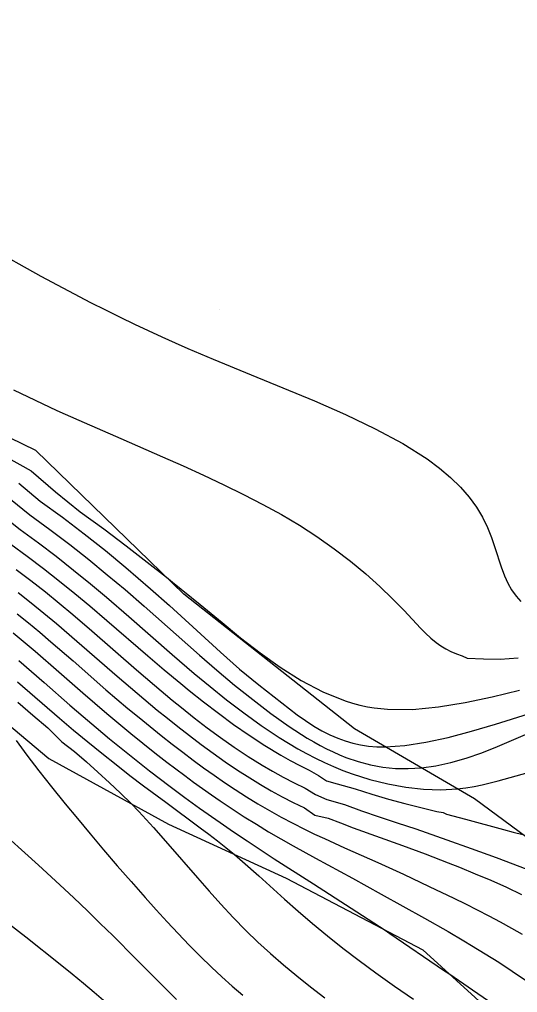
# Model space of a CAD drawing. Extents: x 2356077 to 2359823, y 225951 to 227822.
# Drawn here: x 2357492.03 to 2357516.72, y 226787.69 to 226835.92 of the extents above; entities that cross this region are included whole.
import ezdxf

# ---------------------------------------------------------------- set-up
doc = ezdxf.new("R2010")
doc.units = 0
for name, color, linetype in [('DTM Contours Major', 7, 'Continuous'), ('DTM Contours Minor', 7, 'Continuous'), ('PH Exist DTM Breakline', 7, 'Continuous'), ('PH Exist DTM Point', 7, 'Continuous')]:
    doc.layers.add(name, color=color, linetype=linetype)

msp = doc.modelspace()

# ---------------------------------------------------------------- linework, layer by layer
at = {"layer": 'DTM Contours Major'}
for points in [[(2357491.577, 226812.149), (2357492.542, 226811.361), (2357493.541, 226810.637), (2357494.517, 226809.896), (2357495.466, 226809.148), (2357496.383, 226808.4), (2357497.262, 226807.661), (2357498.212, 226806.841), (2357500.961, 226804.418), (2357501.818, 226803.674), (2357502.696, 226802.932), (2357503.59, 226802.207), (2357504.492, 226801.516), (2357505.395, 226800.875), (2357506.293, 226800.3), (2357506.614, 226800.113), (2357506.933, 226799.936), (2357507.252, 226799.771), (2357507.571, 226799.618), (2357507.89, 226799.476), (2357508.21, 226799.347), (2357508.813, 226799.139), (2357509.422, 226798.978), (2357510.04, 226798.864), (2357510.666, 226798.799), (2357511.303, 226798.786), (2357511.952, 226798.826), (2357512.674, 226798.931), (2357513.413, 226799.094), (2357514.169, 226799.311), (2357514.942, 226799.576), (2357515.733, 226799.883), (2357516.541, 226800.226), (2357517.109, 226800.481)], [(2357491.906, 226806.468), (2357492.473, 226806.009), (2357493.033, 226805.544), (2357493.587, 226805.074), (2357494.683, 226804.125), (2357496.317, 226802.7), (2357496.861, 226802.233), (2357497.407, 226801.772), (2357497.954, 226801.317), (2357498.503, 226800.868), (2357499.053, 226800.427), (2357499.604, 226799.993), (2357500.119, 226799.598), (2357500.634, 226799.21), (2357501.152, 226798.831), (2357501.672, 226798.461), (2357502.195, 226798.101), (2357502.722, 226797.751), (2357503.284, 226797.392), (2357503.851, 226797.045), (2357504.423, 226796.711), (2357504.998, 226796.389), (2357505.578, 226796.081), (2357506.162, 226795.785), (2357506.654, 226795.547), (2357507.149, 226795.317), (2357508.146, 226794.868), (2357509.786, 226794.136), (2357511.058, 226793.552), (2357512.333, 226792.953), (2357513.557, 226792.368), (2357514.141, 226792.083), (2357514.721, 226791.794), (2357515.296, 226791.499), (2357515.864, 226791.197), (2357516.424, 226790.886), (2357516.949, 226790.58)], [(2357491.857, 226800.177), (2357492.4, 226799.45), (2357492.988, 226798.684), (2357493.617, 226797.886), (2357494.294, 226797.05), (2357494.901, 226796.312), (2357495.539, 226795.548), (2357496.2, 226794.767), (2357496.878, 226793.976), (2357497.566, 226793.185), (2357498.26, 226792.4), (2357498.804, 226791.793), (2357499.348, 226791.196), (2357499.894, 226790.612), (2357500.441, 226790.041), (2357500.993, 226789.485), (2357501.549, 226788.947), (2357502.06, 226788.472), (2357502.578, 226788.01), (2357503.104, 226787.561)]]:
    msp.add_lwpolyline(points, dxfattribs=at)
at = {"layer": 'DTM Contours Minor'}
for points in [[(2357490.48, 226824.659), (2357493.091, 226823.197), (2357495.547, 226821.901), (2357496.295, 226821.523), (2357497.02, 226821.165), (2357497.724, 226820.825), (2357498.41, 226820.502), (2357499.083, 226820.192), (2357499.744, 226819.895), (2357500.375, 226819.618), (2357501.625, 226819.085), (2357503.513, 226818.306), (2357505.076, 226817.669), (2357506.65, 226817.014), (2357508.193, 226816.337), (2357509.666, 226815.634), (2357511.026, 226814.903), (2357512.235, 226814.14), (2357512.849, 226813.683), (2357513.399, 226813.215), (2357513.887, 226812.737), (2357514.313, 226812.25), (2357514.677, 226811.755), (2357514.981, 226811.254), (2357515.227, 226810.747), (2357515.429, 226810.241), (2357515.599, 226809.741), (2357515.906, 226808.785), (2357516.072, 226808.342), (2357516.237, 226807.981), (2357516.426, 226807.647), (2357516.643, 226807.341), (2357516.889, 226807.069)], [(2357491.74, 226817.568), (2357492.811, 226817.047), (2357493.887, 226816.546), (2357494.965, 226816.06), (2357497.047, 226815.147), (2357499.116, 226814.245), (2357500.141, 226813.79), (2357501.157, 226813.328), (2357502.153, 226812.86), (2357503.133, 226812.381), (2357504.09, 226811.887), (2357505.02, 226811.377), (2357505.916, 226810.848), (2357506.773, 226810.298), (2357507.636, 226809.69), (2357508.446, 226809.066), (2357509.199, 226808.437), (2357509.894, 226807.813), (2357510.526, 226807.206), (2357511.094, 226806.626), (2357511.908, 226805.756), (2357512.163, 226805.498), (2357512.418, 226805.26), (2357512.678, 226805.043), (2357512.914, 226804.873), (2357513.159, 226804.722), (2357513.416, 226804.589), (2357513.688, 226804.476), (2357513.976, 226804.383), (2357514.222, 226804.269), (2357515.029, 226804.223), (2357515.859, 226804.219), (2357516.757, 226804.281)], [(2357491.33, 226814.254), (2357492.606, 226813.557), (2357493.815, 226812.504), (2357495.041, 226811.521), (2357496.208, 226810.669), (2357497.32, 226809.83), (2357498.359, 226809.025), (2357499.31, 226808.273), (2357499.608, 226808.035), (2357500.988, 226806.918), (2357502.076, 226806.024), (2357502.993, 226805.279), (2357503.955, 226804.531), (2357504.958, 226803.813), (2357505.999, 226803.154), (2357507.072, 226802.587), (2357508.175, 226802.144), (2357508.538, 226802.031), (2357508.905, 226801.935), (2357509.276, 226801.857), (2357509.604, 226801.802), (2357509.936, 226801.76), (2357510.273, 226801.731), (2357511.507, 226801.724), (2357512.795, 226801.844), (2357514.12, 226802.062), (2357515.466, 226802.347), (2357516.819, 226802.67)], [(2357492.002, 226812.933), (2357493.057, 226812.05), (2357494.157, 226811.253), (2357495.236, 226810.431), (2357496.287, 226809.594), (2357497.306, 226808.751), (2357498.525, 226807.703), (2357499.459, 226806.873), (2357500.824, 226805.634), (2357501.993, 226804.567), (2357502.939, 226803.719), (2357503.892, 226802.949), (2357505.799, 226801.462), (2357506.613, 226800.892), (2357506.814, 226800.775), (2357507.014, 226800.665), (2357507.212, 226800.561), (2357507.41, 226800.465), (2357507.607, 226800.376), (2357507.804, 226800.293), (2357508.174, 226800.158), (2357508.55, 226800.049), (2357508.933, 226799.965), (2357509.328, 226799.907), (2357509.739, 226799.874), (2357510.169, 226799.867), (2357511.13, 226799.934), (2357512.172, 226800.095), (2357513.281, 226800.336), (2357514.439, 226800.639), (2357515.633, 226800.987), (2357517.264, 226801.498)], [(2357491.173, 226811.354), (2357492.059, 226810.645), (2357492.966, 226809.984), (2357493.852, 226809.311), (2357494.713, 226808.632), (2357495.544, 226807.954), (2357496.342, 226807.285), (2357497.455, 226806.325), (2357499.59, 226804.453), (2357500.687, 226803.511), (2357501.477, 226802.852), (2357502.297, 226802.193), (2357503.144, 226801.545), (2357504.016, 226800.919), (2357504.909, 226800.325), (2357505.821, 226799.776), (2357506.259, 226799.534), (2357506.702, 226799.305), (2357507.148, 226799.09), (2357507.6, 226798.888), (2357508.056, 226798.701), (2357508.518, 226798.529), (2357509.398, 226798.25), (2357510.287, 226798.029), (2357511.176, 226797.869), (2357512.054, 226797.773), (2357512.91, 226797.744), (2357513.734, 226797.785), (2357514.155, 226797.835), (2357514.565, 226797.903), (2357514.967, 226797.986), (2357515.363, 226798.079), (2357515.755, 226798.182), (2357517.245, 226798.599)], [(2357491.592, 226809.919), (2357492.417, 226809.317), (2357493.224, 226808.704), (2357494.01, 226808.086), (2357494.773, 226807.468), (2357495.51, 226806.855), (2357496.361, 226806.131), (2357498.392, 226804.377), (2357499.198, 226803.691), (2357500.02, 226803.007), (2357500.44, 226802.665), (2357501.156, 226802.095), (2357501.892, 226801.53), (2357502.644, 226800.977), (2357503.412, 226800.442), (2357504.191, 226799.933), (2357504.979, 226799.456), (2357505.448, 226799.192), (2357505.92, 226798.942), (2357506.396, 226798.706), (2357506.849, 226798.453), (2357507.244, 226798.184), (2357507.77, 226798.031), (2357508.666, 226797.783), (2357509.493, 226797.52), (2357510.319, 226797.282), (2357511.136, 226797.063), (2357512.718, 226796.662), (2357513.033, 226796.621), (2357513.199, 226796.534), (2357514.14, 226796.282), (2357516.015, 226795.766), (2357516.494, 226795.64), (2357516.985, 226795.517)], [(2357491.87, 226808.662), (2357492.599, 226808.107), (2357493.311, 226807.547), (2357494.004, 226806.984), (2357494.678, 226806.423), (2357495.611, 226805.624), (2357497.836, 226803.681), (2357498.715, 226802.927), (2357499.606, 226802.182), (2357500.059, 226801.812), (2357500.692, 226801.309), (2357501.337, 226800.812), (2357501.997, 226800.325), (2357502.671, 226799.851), (2357503.359, 226799.394), (2357504.063, 226798.956), (2357504.579, 226798.656), (2357505.104, 226798.368), (2357505.641, 226798.091), (2357506.191, 226797.825), (2357506.707, 226797.506), (2357507.259, 226797.252), (2357508.144, 226797.008), (2357508.983, 226796.703), (2357509.852, 226796.403), (2357510.749, 226796.101), (2357511.671, 226795.799), (2357513.22, 226795.264), (2357514.428, 226794.833), (2357515.656, 226794.383), (2357517.529, 226793.676)], [(2357491.963, 226807.515), (2357492.605, 226807.009), (2357493.237, 226806.498), (2357493.856, 226805.983), (2357494.88, 226805.108), (2357496.874, 226803.371), (2357497.863, 226802.524), (2357498.86, 226801.693), (2357499.363, 226801.284), (2357499.871, 226800.88), (2357500.451, 226800.427), (2357501.037, 226799.983), (2357501.629, 226799.549), (2357502.227, 226799.127), (2357502.831, 226798.719), (2357503.44, 226798.328), (2357503.974, 226798.002), (2357504.512, 226797.691), (2357505.055, 226797.394), (2357505.604, 226797.112), (2357506.156, 226796.837), (2357506.672, 226796.485), (2357507.329, 226796.335), (2357507.945, 226796.093), (2357508.566, 226795.86), (2357511.012, 226794.98), (2357512.14, 226794.56), (2357513.272, 226794.122), (2357513.841, 226793.896), (2357514.619, 226793.579), (2357515.395, 226793.252), (2357516.164, 226792.91), (2357516.919, 226792.553)], [(2357491.711, 226805.519), (2357492.211, 226805.105), (2357492.8, 226804.605), (2357493.978, 226803.582), (2357495.162, 226802.546), (2357495.757, 226802.03), (2357496.352, 226801.522), (2357496.95, 226801.02), (2357497.548, 226800.526), (2357498.147, 226800.042), (2357498.744, 226799.567), (2357499.34, 226799.104), (2357500.22, 226798.44), (2357500.659, 226798.118), (2357501.099, 226797.802), (2357501.54, 226797.492), (2357501.983, 226797.187), (2357502.575, 226796.792), (2357503.172, 226796.406), (2357503.773, 226796.029), (2357504.378, 226795.662), (2357504.986, 226795.304), (2357505.596, 226794.955), (2357506.708, 226794.345), (2357508.538, 226793.356), (2357509.961, 226792.573), (2357512.107, 226791.372), (2357513.275, 226790.706), (2357514.05, 226790.254), (2357514.437, 226790.024), (2357515.113, 226789.613), (2357515.786, 226789.189), (2357516.456, 226788.754), (2357517.12, 226788.305)], [(2357491.995, 226804.15), (2357493.254, 226803.055), (2357494.533, 226801.934), (2357495.182, 226801.373), (2357495.834, 226800.819), (2357496.49, 226800.272), (2357497.15, 226799.733), (2357497.811, 226799.203), (2357498.471, 226798.684), (2357499.494, 226797.902), (2357500.222, 226797.362), (2357500.952, 226796.833), (2357501.979, 226796.112), (2357502.645, 226795.657), (2357503.314, 226795.207), (2357504.66, 226794.323), (2357506.605, 226793.075), (2357508.471, 226791.878), (2357509.597, 226791.144), (2357510.103, 226790.809), (2357510.393, 226790.614), (2357513.042, 226788.804), (2357513.355, 226788.592), (2357514.483, 226787.827), (2357515.756, 226786.949)], [(2357491.93, 226803.086), (2357494.006, 226801.296), (2357494.709, 226800.7), (2357495.413, 226800.117), (2357496.117, 226799.547), (2357496.816, 226798.992), (2357497.507, 226798.454), (2357498.184, 226797.935), (2357499.276, 226797.118), (2357500.987, 226795.859), (2357501.415, 226795.538), (2357501.84, 226795.211), (2357502.263, 226794.875), (2357502.686, 226794.526), (2357503.083, 226794.186), (2357503.89, 226793.467), (2357505.168, 226792.313), (2357505.844, 226791.72), (2357506.553, 226791.115), (2357507.294, 226790.503), (2357508.066, 226789.886), (2357508.866, 226789.27), (2357509.694, 226788.658), (2357510.619, 226788.004), (2357511.563, 226787.36)], [(2357491.952, 226802.078), (2357492.69, 226801.444), (2357493.427, 226800.804), (2357494.129, 226800.12), (2357494.755, 226799.644), (2357495.343, 226799.126), (2357495.921, 226798.608), (2357496.486, 226798.091), (2357497.034, 226797.572), (2357497.562, 226797.052), (2357497.943, 226796.66), (2357498.313, 226796.266), (2357498.675, 226795.869), (2357499.387, 226795.063), (2357500.851, 226793.369), (2357501.424, 226792.717), (2357502.013, 226792.064), (2357502.622, 226791.413), (2357503.254, 226790.77), (2357503.85, 226790.193), (2357504.469, 226789.625), (2357505.109, 226789.065), (2357505.771, 226788.513), (2357506.456, 226787.969), (2357507.163, 226787.432)], [(2357490.761, 226795.986), (2357492.97, 226793.995), (2357494.022, 226793.033), (2357494.723, 226792.377), (2357495.394, 226791.737), (2357496.036, 226791.113), (2357496.65, 226790.508), (2357497.798, 226789.357), (2357499.032, 226788.113), (2357499.425, 226787.724), (2357499.812, 226787.348)], [(2357490.431, 226791.915), (2357492.337, 226790.447), (2357494.046, 226789.1), (2357494.646, 226788.613), (2357495.204, 226788.152), (2357495.724, 226787.715), (2357496.654, 226786.913)]]:
    msp.add_lwpolyline(points, dxfattribs=at)
at = {"layer": 'PH Exist DTM Breakline'}
for points in [[(2357553.711, 226766.221), (2357549.51, 226770.747), (2357541.718, 226777.349), (2357531.233, 226784.899), (2357521.607, 226792.105), (2357514.589, 226797.286), (2357508.637, 226800.762), (2357500.174, 226807.436), (2357492.835, 226814.554), (2357484.443, 226818.631), (2357477.555, 226822.423), (2357473.82, 226828.171), (2357469.375, 226833.98), (2357462.328, 226835.187), (2357455.274, 226835.923)], [(2357449.54, 226831.674), (2357457.14, 226828.218), (2357462.087, 226826.502), (2357466.896, 226823.962), (2357470.295, 226820.316), (2357473.526, 226813.752), (2357479.16, 226809.093), (2357487.535, 226804.28), (2357493.485, 226799.296), (2357499.419, 226796.029), (2357505.245, 226793.35), (2357512.025, 226789.804), (2357517.214, 226785.073), (2357521.682, 226779.233), (2357525.08, 226777.234), (2357531.51, 226773.973), (2357538.505, 226771.332), (2357544.382, 226767.304), (2357548.598, 226762.711), (2357550.249, 226759.589)]]:
    msp.add_lwpolyline(points, dxfattribs=at)
at = {"layer": 'PH Exist DTM Point'}
msp.add_line((2357501.949, 226821.564), (2357501.949, 226821.564), dxfattribs=at)

doc.saveas('drawing.dxf')
